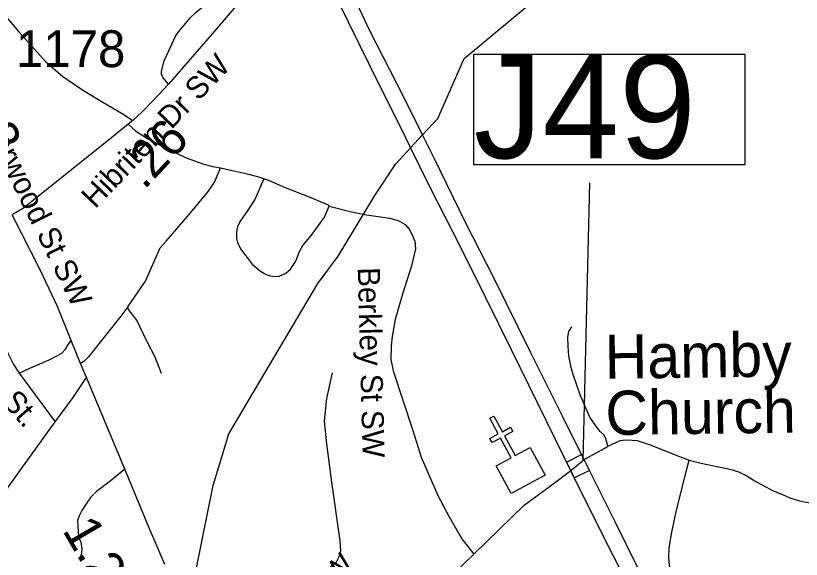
# Model space of a CAD drawing. Extents: x 1159738 to 1321356, y 736314 to 882035.
# Drawn here: x 1252716 to 1255384, y 786432 to 788278 of the extents above; entities that cross this region are included whole.
import ezdxf

# ---------------------------------------------------------------- set-up
doc = ezdxf.new("R2010")
doc.units = 0
for name, color, linetype in [('Exist Cultural Church CELL', 7, 'Continuous'), ('Exist Cultural Church Label', 7, 'Continuous'), ('Exist Hydrographic Creek Single Shore', 7, 'Continuous'), ('Exist Road Non-System Structure Non-Sys Other Number Label', 7, 'Continuous'), ('Exist Road Non-System Type 51', 7, 'Continuous'), ('Exist Road Non-System Type 51 Label', 7, 'Continuous'), ('Exist Road Primary US Attributed', 7, 'Continuous'), ('Exist Road Primary US Divided Attributed', 7, 'Continuous'), ('Exist Road Primary US Label', 7, 'Continuous'), ('Exist Road Primary US Mileage Hundredths English Label', 7, 'Continuous'), ('Exist Road Secondary Mileage Hundredths English Label', 7, 'Continuous'), ('Exist Road Secondary Structure Standard Bridge Number Label', 7, 'Continuous'), ('Exist Road Secondary Type 51 Attributed', 7, 'Continuous'), ('Exist Road Secondary Type 51 Label', 7, 'Continuous'), ('Exist Road Secondary Type 51 Number Label', 7, 'Continuous')]:
    doc.layers.add(name, color=color, linetype=linetype)

msp = doc.modelspace()

# ---------------------------------------------------------------- linework, layer by layer
at = {"layer": 'Exist Cultural Church CELL'}
msp.add_lwpolyline([(1254348.2, 786749.5), (1254398.3, 786776.6), (1254362.3, 786843.6), (1254334.1, 786828.5), (1254326.5, 786842.6), (1254354.7, 786857.7), (1254326.2, 786910.7), (1254340.4, 786918.3), (1254368.8, 786865.3), (1254397, 786880.5), (1254404.6, 786866.4), (1254376.4, 786851.2), (1254412.4, 786784.2), (1254463.3, 786811.4), (1254513.7, 786717.6), (1254398.6, 786655.8)], close=True, dxfattribs=at)
at = {"layer": 'Exist Hydrographic Creek Single Shore'}
for points in [[(1254097.8, 787873.2), (1254150, 787929), (1254239, 788132.7), (1254494.1, 788345.5), (1254662, 788407.8), (1254923.5, 788491.3), (1255387.1, 788705.2), (1255634.1, 788702.7), (1255773.2, 788722.8), (1255840.9, 788743), (1255875.7, 788786.9), (1255851.9, 788922.5), (1255837.3, 789030.5), (1255855.6, 789056.2), (1255888, 789066), (1256071.6, 789105.6), (1256371.5, 789075.4), (1256450.5, 789166.1), (1256512.7, 789246.7), (1256596.1, 789330.9)], [(1254057.2, 787829.4), (1254097.8, 787873.2)], [(1255461.1, 782857.4), (1255315.1, 782994.9), (1255114.2, 783307.5), (1255024.8, 783591.5), (1254630, 784289.5), (1254191.5, 784805.4), (1253909.1, 785064.9), (1253721.6, 785287.3), (1253644.7, 785305.6), (1253544.1, 785296.4), (1253458.7, 785466), (1253414, 785569.9), (1253364.8, 785734.7), (1253320.9, 786026.6), (1253287.9, 786181.4), (1253328.3, 786391.7), (1253386.8, 786683), (1253439.8, 786858.1), (1253741.7, 787368.3), (1253811.3, 787461.7), (1253935.7, 787666.9), (1254007, 787774.1), (1254057.2, 787829.4)]]:
    msp.add_lwpolyline(points, dxfattribs=at)
at = {"layer": 'Exist Road Non-System Structure Non-Sys Other Number Label'}
msp.add_line((1254643.4, 786768.3), (1254665.7, 787710), dxfattribs=at)
at = {"layer": 'Exist Road Non-System Type 51'}
msp.add_line((1254601, 786733.4), (1254646.5, 786770.3), dxfattribs=at)
for points in [[(1253234.6, 788045.1), (1253216.5, 788066.4), (1253211.1, 788079.4), (1253211.6, 788089.2), (1253220.8, 788124.9), (1253240.3, 788168.2), (1253259.2, 788208.3), (1253273.3, 788228.9), (1253294.4, 788252.7), (1253309, 788270.6), (1253329, 788289.5), (1253370.6, 788324), (1253408.5, 788348.3), (1253427.4, 788359.7), (1253442.6, 788365.7), (1253457.2, 788368.9), (1253468, 788368.9), (1253480.5, 788366.8), (1253498.3, 788350.5)], [(1252607.1, 788330.6), (1252614.2, 788330.6), (1252624, 788328.9), (1252641.3, 788318.1), (1252664.1, 788297.4), (1252726.4, 788223.2), (1252818, 788121.8), (1252876.6, 788071.3), (1252946.6, 788023.5), (1253012.1, 787984), (1253078.3, 787946), (1253113.6, 787922.1)], [(1253098.3, 787909.3), (1253123.5, 787886.5), (1253167.2, 787858.5), (1253222.3, 787830.6), (1253295.3, 787795.5), (1253355.5, 787773.2), (1253385.6, 787765.4), (1253411.9, 787761.6)], [(1253097.1, 787289.3), (1253157.2, 787376.7), (1253207.3, 787489.2), (1253227.3, 787512.6), (1253305.3, 787602.8), (1253371, 787681.4), (1253391.8, 787712.9), (1253406.8, 787750.2), (1253411.9, 787761.6)], [(1253411.9, 787761.6), (1253462, 787749.8), (1253502.8, 787740.5), (1253545, 787729), (1253559.4, 787723.3)], [(1253559.4, 787723.3), (1253528.6, 787653.8), (1253505, 787617.5), (1253478.5, 787579.6), (1253469.2, 787560.2), (1253466.3, 787542.3), (1253466.3, 787520.8), (1253469.9, 787507.2), (1253479.2, 787486.4), (1253519.2, 787434.4), (1253541.4, 787414.4), (1253560, 787402.2), (1253576.5, 787395), (1253593.7, 787392.2), (1253610.9, 787393.6), (1253633.1, 787402.9), (1253649.5, 787417.2), (1253667.4, 787443.7), (1253678.9, 787474.6), (1253691.8, 787497.5), (1253721.1, 787532.6), (1253764.8, 787593.5), (1253780.4, 787631.2), (1253780.4, 787633.3)], [(1253780.4, 787633.3), (1253713.8, 787662), (1253632.9, 787692.8), (1253579.9, 787715.7), (1253559.4, 787723.3)], [(1253780.4, 787631.2), (1253856.3, 787611.8), (1253907.8, 787601.1), (1253986.6, 787590.4), (1254014.9, 787582), (1254038.5, 787568.3), (1254052.1, 787552.6), (1254062.8, 787533.2), (1254071.4, 787512.5), (1254073.6, 787485.9), (1254060, 787427.9), (1254029.9, 787331.9), (1254004.9, 787246.3), (1253994.9, 787189), (1253991.3, 787156.8), (1253990.6, 787110.2), (1253997.7, 787072.2), (1254065, 786869.1), (1254092.9, 786778.5), (1254150.2, 786648.1), (1254188, 786576), (1254231.7, 786501.5), (1254267.5, 786455), (1254272.5, 786449.2)], [(1252559.3, 787484.4), (1252597.9, 787394.5), (1252672.1, 787173.5), (1252689.4, 787132.1), (1252709.2, 787093.8), (1252728.3, 787063.7), (1252782.1, 786990.1), (1252850.7, 786898.7)], [(1253097.1, 787289.3), (1253072.8, 787257), (1253024.9, 787196.1), (1252963.3, 787119.4), (1252947.1, 787103.6), (1252936.8, 787096.9)], [(1253211.5, 787063.2), (1253190.1, 787118.4), (1253162.1, 787172.1), (1253127.8, 787243.8), (1253099.2, 787280), (1253097.1, 787289.3)], [(1254727, 786816), (1254720.2, 786842.2), (1254712.9, 786854.3), (1254700.8, 786866.4), (1254686, 786884.6), (1254665.9, 786914.8), (1254634.3, 786987.3), (1254609.6, 787059.5), (1254602.9, 787083.7), (1254594.2, 787122.7), (1254592.2, 787154.9), (1254591.5, 787186.5), (1254594.2, 787205.3), (1254604.3, 787220.7)], [(1252728.3, 787063.7), (1252764.4, 787081), (1252829.5, 787108.8), (1252860.9, 787125.6), (1252873.3, 787132.2), (1252885, 787145.3), (1252893.8, 787159.2), (1252905.2, 787174.7)], [(1253308.9, 786202.9), (1253538.6, 786291.4), (1253733.1, 786376.3), (1253779.1, 786401.9), (1253805.3, 786423.5), (1253815.2, 786442), (1253819.8, 786461), (1253818.4, 786494.3), (1253789.5, 786693.6), (1253772.4, 786823.5), (1253765.2, 786900.8), (1253773.1, 786978.4), (1253792.2, 787065.2)], [(1252850.7, 786898.7), (1252911.6, 786981), (1252957, 787049.1)], [(1252599.5, 786549.7), (1252727.8, 786728.5), (1252850.7, 786898.7)], [(1254727, 786816), (1254751.8, 786827.5), (1254769.3, 786834.9), (1254787.4, 786837.5), (1254810.2, 786836.9), (1254826.3, 786834.9), (1254870.6, 786820.8), (1254970, 786781.1), (1255003.3, 786768.1)], [(1254646.5, 786770.3), (1254716.8, 786808.9), (1254727, 786816)], [(1254980.5, 786302.4), (1254961, 786338), (1254948.2, 786368.9), (1254940.8, 786392.4), (1254936.8, 786412.6), (1254934.1, 786438.1), (1254934.8, 786470.3), (1254942.9, 786518.7), (1254959, 786593.5), (1254992.6, 786730.5), (1255003.3, 786768.1)], [(1255003.3, 786768.1), (1255038.3, 786759.7), (1255141.6, 786738.3), (1255170.5, 786728.8), (1255198.7, 786715.4), (1255229.6, 786695.9), (1255263.8, 786678.5), (1255288, 786665), (1255314.1, 786654.3), (1255348, 786639.7), (1255378.2, 786630.3), (1255412.5, 786623.6)], [(1253086.4, 786738.3), (1253037.1, 786696.8), (1252990.4, 786662.6), (1252970.7, 786641.6), (1252955.6, 786619.9), (1252941.1, 786598.2), (1252931.9, 786579.1), (1252926.7, 786564), (1252927.3, 786544.9), (1252930, 786508.1), (1252937.2, 786489.7), (1252941.1, 786467.3), (1252939.8, 786452.8), (1252935.2, 786436.4)], [(1254272.5, 786449.2), (1254443.2, 786616.3), (1254531.9, 786680.9), (1254601, 786733.4)], [(1253627.3, 785826.6), (1253764.4, 785965.4), (1254064.4, 786252), (1254158.2, 786338.7), (1254272.5, 786449.2)]]:
    msp.add_lwpolyline(points, dxfattribs=at)
at = {"layer": 'Exist Road Primary US Attributed'}
msp.add_lwpolyline([(1253222.4, 786413.9), (1253168.7, 786540.8), (1253086.4, 786738.3), (1252957, 787049.1), (1252936.8, 787096.9), (1252905.2, 787174.7), (1252858, 787290), (1252800.2, 787412), (1252703.9, 787601.7)], dxfattribs=at)
at = {"layer": 'Exist Road Primary US Divided Attributed'}
for points in [[(1254097.8, 787873.2), (1254033.4, 788002.7), (1253918.1, 788228.9), (1253798, 788485.2), (1253751.7, 788588.9)], [(1253703.5, 788555.1), (1253759.4, 788436.9), (1253810.2, 788328.1), (1253952.1, 788040.3), (1254018, 787907.8), (1254057.2, 787829.4)], [(1256326.9, 783927), (1256111.4, 784175.4), (1256020.7, 784284.4), (1255943, 784383.3), (1255759.7, 784636.6), (1255683.2, 784754.3), (1255579, 784920.2), (1255505.4, 785048.9), (1255409.1, 785226), (1255337, 785371.1), (1255253.6, 785532.1), (1255166.7, 785714.4), (1255144.5, 785758.2), (1255037, 785979.7), (1254900.5, 786258.5), (1254752.6, 786556.6), (1254651, 786761.2), (1254574, 786916.1), (1254464.3, 787134.7), (1254340.1, 787387.7), (1254244.7, 787573.2), (1254139.2, 787789.1), (1254097.8, 787873.2)], [(1254057.2, 787829.4), (1254120.8, 787700), (1254226.6, 787491.4), (1254313.2, 787318.3), (1254398.3, 787143.9), (1254548.6, 786839.6), (1254603, 786729.4), (1254691.2, 786551.3), (1254854.4, 786227), (1254985.6, 785963.5), (1255118, 785688.7), (1255178.5, 785565.4), (1255225.9, 785471), (1255360, 785201.6), (1255446.5, 785038.1)]]:
    msp.add_lwpolyline(points, dxfattribs=at)
at = {"layer": 'Exist Road Secondary Structure Standard Bridge Number Label'}
for points in [[(1255193.9, 788145.8), (1254270.7, 788145.8), (1254270.7, 787772), (1255193.9, 787772)], [(1254638, 786787.8), (1254664.8, 786734), (1254613.8, 786708.5), (1254586.9, 786762.3)]]:
    msp.add_lwpolyline(points, close=True, dxfattribs=at)
at = {"layer": 'Exist Road Secondary Type 51 Attributed'}
msp.add_lwpolyline([(1253703.5, 788555.1), (1253672.3, 788531.5), (1253621.5, 788486.5), (1253586.4, 788449.8), (1253498.3, 788350.5), (1253391.2, 788225.4), (1253309.2, 788130), (1253234.6, 788045.1), (1253183.1, 787989.7), (1253145.7, 787950.9), (1253113.6, 787922.1), (1253098.3, 787909.3), (1253035.4, 787858.5), (1252743.2, 787624), (1252703.9, 787601.7)], dxfattribs=at)

# ---------------------------------------------------------------- texts
at = {"layer": 'Exist Cultural Church Label'}
for s, p in [('Hamby ', (1254717.1, 787044.6)), ('Church', (1254719.6, 786853.6))]:
    msp.add_text(s, height=150, rotation=0.7511, dxfattribs=at).set_placement(p)
at = {"layer": 'Exist Road Non-System Structure Non-Sys Other Number Label'}
msp.add_text('J49', height=350, dxfattribs=at).set_placement((1254271.3, 787793.7))
at = {"layer": 'Exist Road Non-System Type 51 Label'}
for s, rotation, p in [('Berkley St SW', 271.5039, (1253877.7, 787422.7)), ('St.', 311.3276, (1252666.8, 786965.8)), ('Brixton Pl SW', 45.5912, (1253438.9, 785965.4))]:
    msp.add_text(s, height=75, rotation=rotation, dxfattribs=at).set_placement(p)
at = {"layer": 'Exist Road Primary US Label'}
msp.add_text('Norwood St SW', height=75, rotation=296.1283, dxfattribs=at).set_placement((1252596.9, 787922.8))
at = {"layer": 'Exist Road Primary US Mileage Hundredths English Label'}
for s, rotation, p in [('.13', 296.0075, (1252527.7, 788004.7)), ('1.26', 300.3738, (1252872.9, 786530.8))]:
    msp.add_text(s, height=125, rotation=rotation, dxfattribs=at).set_placement(p)
at = {"layer": 'Exist Road Secondary Mileage Hundredths English Label'}
msp.add_text('.26', height=125, rotation=47.0989, dxfattribs=at).set_placement((1253152.6, 787684))
at = {"layer": 'Exist Road Secondary Type 51 Label'}
msp.add_text('Hibriten Dr SW', height=75, rotation=46.2051, dxfattribs=at).set_placement((1252986.3, 787619.5))
at = {"layer": 'Exist Road Secondary Type 51 Number Label'}
msp.add_text('1178', height=125, dxfattribs=at).set_placement((1252716.8, 788102.9))

doc.saveas('drawing.dxf')
